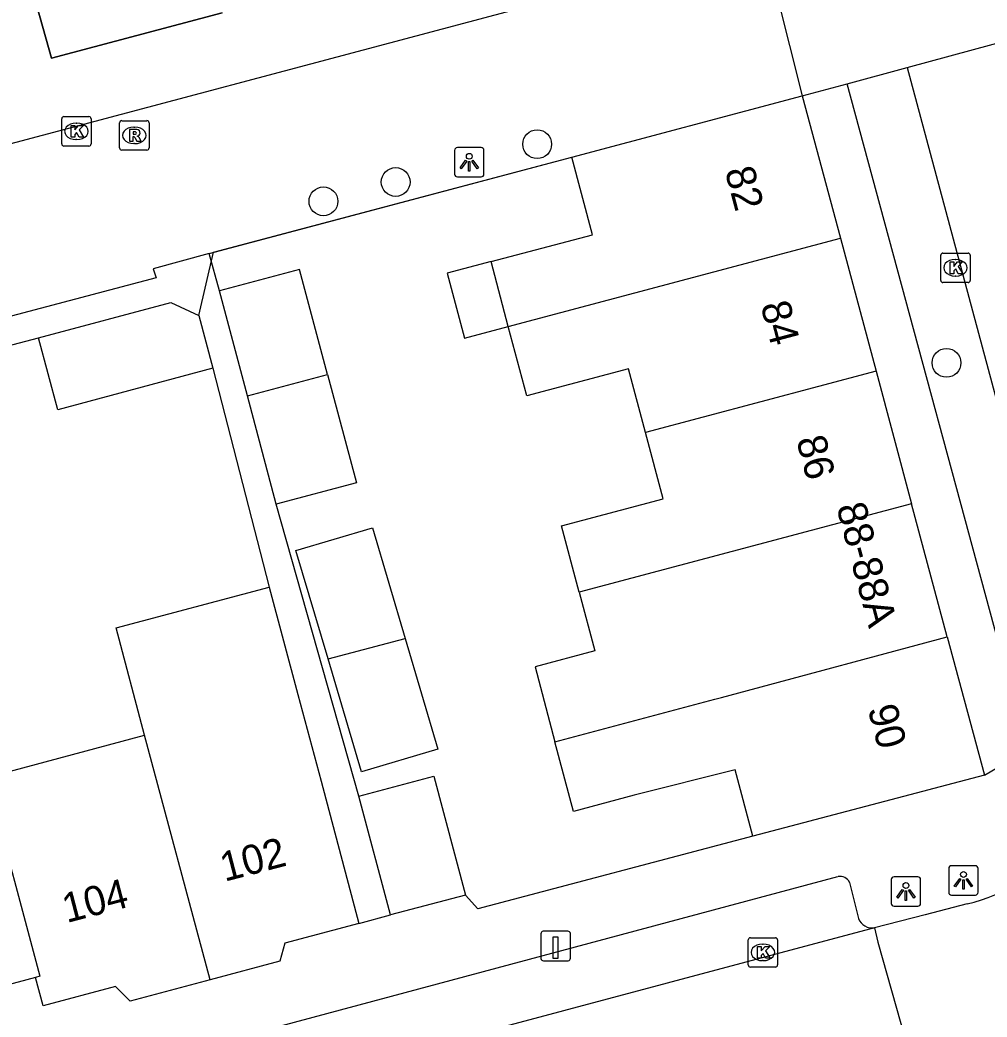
# Model space of a CAD drawing. Extents: x 162542 to 163144, y 380786 to 381511.
# Drawn here: x 162765.35 to 162798.21, y 381062.46 to 381096.34 of the extents above; entities that cross this region are included whole.
import ezdxf

# ---------------------------------------------------------------- set-up
doc = ezdxf.new("R2010")
doc.units = 0
for name, color, linetype in [('IMGEO_Boom', 7, 'Continuous'), ('IMGEO_Kolk', 7, 'Continuous'), ('IMGEO_Laadpaal', 7, 'Continuous'), ('IMGEO_Lichtpunt', 7, 'Continuous'), ('IMGEO_Muur', 7, 'Continuous'), ('IMGEO_Pand', 7, 'Continuous'), ('IMGEO_Pand_nummerreeks', 7, 'Continuous'), ('IMGEO_Rijbaan_lokaal_open', 7, 'Continuous'), ('IMGEO_Rioolput', 7, 'Continuous'), ('IMGEO_Voetpad_open', 7, 'Continuous')]:
    doc.layers.add(name, color=color, linetype=linetype)

msp = doc.modelspace()

# ---------------------------------------------------------------- linework, layer by layer
at = {"layer": 'IMGEO_Boom'}
for centre in [(162782.921, 381092.117), (162778.113, 381090.832), (162775.658, 381090.177), (162796.83, 381084.688)]:
    msp.add_circle(centre, 0.489, dxfattribs=at)
at = {"layer": 'IMGEO_Kolk'}
for p, q in [((162766.84, 381093.054), (162767.692, 381093.054)), ((162766.765, 381092.128), (162766.765, 381092.98)), ((162767.253, 381092.834), (162767.278, 381092.834)), ((162767.766, 381092.98), (162767.766, 381092.128)), ((162767.692, 381092.054), (162766.84, 381092.054)), ((162767.276, 381092.274), (162767.251, 381092.274)), ((162796.635, 381087.492), (162796.635, 381088.344)), ((162796.71, 381088.418), (162797.562, 381088.418)), ((162797.636, 381088.344), (162797.636, 381087.492)), ((162797.123, 381088.198), (162797.148, 381088.198)), ((162797.146, 381087.638), (162797.121, 381087.638)), ((162797.562, 381087.418), (162796.71, 381087.418)), ((162790.091, 381064.229), (162790.091, 381065.081)), ((162790.166, 381065.155), (162791.018, 381065.155)), ((162790.579, 381064.935), (162790.604, 381064.935)), ((162791.092, 381065.081), (162791.092, 381064.229)), ((162790.602, 381064.375), (162790.577, 381064.375)), ((162791.018, 381064.155), (162790.166, 381064.155))]:
    msp.add_line(p, q, dxfattribs=at)
for points in [[(162766.84, 381093.054), (162767.692, 381093.054)], [(162766.765, 381092.128), (162766.765, 381092.98)], [(162767.086, 381092.754), (162767.209, 381092.754), (162767.209, 381092.603), (162767.339, 381092.754), (162767.503, 381092.754), (162767.357, 381092.603), (162767.51, 381092.354), (162767.358, 381092.354), (162767.273, 381092.518), (162767.209, 381092.451), (162767.209, 381092.354), (162767.086, 381092.354), (162767.086, 381092.754)], [(162767.766, 381092.98), (162767.766, 381092.128)], [(162767.692, 381092.054), (162766.84, 381092.054)], [(162796.635, 381087.492), (162796.635, 381088.344)], [(162796.71, 381088.418), (162797.562, 381088.418)], [(162797.636, 381088.344), (162797.636, 381087.492)], [(162796.956, 381088.118), (162797.079, 381088.118), (162797.079, 381087.967), (162797.209, 381088.118), (162797.373, 381088.118), (162797.227, 381087.967), (162797.38, 381087.718), (162797.228, 381087.718), (162797.143, 381087.882), (162797.079, 381087.815), (162797.079, 381087.718), (162796.956, 381087.718), (162796.956, 381088.118)], [(162797.562, 381087.418), (162796.71, 381087.418)], [(162790.091, 381064.229), (162790.091, 381065.081)], [(162790.166, 381065.155), (162791.018, 381065.155)], [(162791.092, 381065.081), (162791.092, 381064.229)], [(162790.412, 381064.855), (162790.535, 381064.855), (162790.535, 381064.704), (162790.665, 381064.855), (162790.829, 381064.855), (162790.683, 381064.704), (162790.836, 381064.455), (162790.684, 381064.455), (162790.599, 381064.619), (162790.535, 381064.552), (162790.535, 381064.455), (162790.412, 381064.455), (162790.412, 381064.855)], [(162791.018, 381064.155), (162790.166, 381064.155)]]:
    msp.add_lwpolyline(points, dxfattribs=at)
for centre, start, end in [((162766.842, 381092.978), 91.552, 178.448), ((162766.842, 381092.978), 91.552, 178.448), ((162767.69, 381092.978), 1.552, 88.448), ((162767.69, 381092.978), 1.552, 88.448), ((162766.842, 381092.13), 181.552, 268.448), ((162766.842, 381092.13), 181.552, 268.448), ((162767.69, 381092.13), 271.552, 358.448), ((162767.69, 381092.13), 271.552, 358.448), ((162796.712, 381088.342), 91.552, 178.448), ((162796.712, 381088.342), 91.552, 178.448), ((162797.56, 381088.342), 1.552, 88.448), ((162797.56, 381088.342), 1.552, 88.448), ((162796.712, 381087.494), 181.552, 268.448), ((162796.712, 381087.494), 181.552, 268.448), ((162797.56, 381087.494), 271.552, 358.448), ((162797.56, 381087.494), 271.552, 358.448), ((162790.168, 381065.079), 91.552, 178.448), ((162790.168, 381065.079), 91.552, 178.448), ((162791.016, 381065.079), 1.552, 88.448), ((162791.016, 381065.079), 1.552, 88.448), ((162790.168, 381064.231), 181.552, 268.448), ((162790.168, 381064.231), 181.552, 268.448), ((162791.016, 381064.231), 271.552, 358.448), ((162791.016, 381064.231), 271.552, 358.448)]:
    msp.add_arc(centre, 0.0765, start, end, dxfattribs=at)
for centre, major_axis, ratio, start_param, end_param in [((162767.252, 381092.554), (-0.387, 0.002), 0.722429, 4.712389, 7.853982), ((162767.277, 381092.554), (-0.39, 0.002), 0.717154, 1.570796, 4.712389), ((162797.122, 381087.918), (-0.387, 0.002), 0.722429, 4.712389, 7.853982), ((162797.147, 381087.918), (-0.39, 0.002), 0.717154, 1.570796, 4.712389), ((162790.578, 381064.655), (-0.387, 0.002), 0.722429, 4.712389, 7.853982), ((162790.603, 381064.655), (-0.39, 0.002), 0.717154, 1.570796, 4.712389)]:
    msp.add_ellipse(centre, major_axis=major_axis, ratio=ratio, start_param=start_param, end_param=end_param, dxfattribs=at)
at = {"layer": 'IMGEO_Laadpaal'}
for p, q in [((162783.05, 381065.288), (162783.05, 381064.447)), ((162783.05, 381065.288), (162783.05, 381064.447)), ((162783.966, 381065.372), (162783.125, 381065.372)), ((162783.966, 381065.372), (162783.125, 381065.372)), ((162784.05, 381064.456), (162784.05, 381065.297)), ((162784.05, 381064.456), (162784.05, 381065.297)), ((162783.134, 381064.372), (162783.975, 381064.372)), ((162783.134, 381064.372), (162783.975, 381064.372))]:
    msp.add_line(p, q, dxfattribs=at)
msp.add_lwpolyline([(162783.465, 381065.185), (162783.625, 381065.185), (162783.625, 381064.452), (162783.465, 381064.452), (162783.465, 381065.185)], dxfattribs=at)
for centre, start, end in [((162783.128, 381065.294), 92.4484, 184.2845), ((162783.128, 381065.294), 92.4484, 184.2845), ((162783.972, 381065.294), 2.4484, 94.2845), ((162783.972, 381065.294), 2.4484, 94.2845), ((162783.128, 381064.45), 182.4484, 274.2845), ((162783.128, 381064.45), 182.4484, 274.2845), ((162783.972, 381064.45), 272.4484, 4.2845), ((162783.972, 381064.45), 272.4484, 4.2845)]:
    msp.add_arc(centre, 0.0779, start, end, dxfattribs=at)
at = {"layer": 'IMGEO_Lichtpunt'}
for p, q in [((162781.017, 381092.004), (162780.209, 381092.004)), ((162781.017, 381092.004), (162780.209, 381092.004)), ((162780.115, 381091.909), (162780.115, 381091.102)), ((162780.115, 381091.909), (162780.115, 381091.102)), ((162781.111, 381091.102), (162781.111, 381091.909)), ((162781.111, 381091.102), (162781.111, 381091.909)), ((162780.209, 381091.008), (162781.017, 381091.008)), ((162780.209, 381091.008), (162781.017, 381091.008)), ((162797.81, 381067.601), (162797.002, 381067.601)), ((162797.81, 381067.601), (162797.002, 381067.601)), ((162796.908, 381067.506), (162796.908, 381066.699)), ((162796.908, 381067.506), (162796.908, 381066.699)), ((162797.904, 381066.699), (162797.904, 381067.506)), ((162797.904, 381066.699), (162797.904, 381067.506)), ((162794.953, 381067.129), (162794.953, 381066.322)), ((162794.953, 381067.129), (162794.953, 381066.322)), ((162795.855, 381067.224), (162795.047, 381067.224)), ((162795.855, 381067.224), (162795.047, 381067.224)), ((162795.949, 381066.322), (162795.949, 381067.129)), ((162795.949, 381066.322), (162795.949, 381067.129)), ((162797.002, 381066.605), (162797.81, 381066.605)), ((162797.002, 381066.605), (162797.81, 381066.605)), ((162795.047, 381066.228), (162795.855, 381066.228)), ((162795.047, 381066.228), (162795.855, 381066.228))]:
    msp.add_line(p, q, dxfattribs=at)
for points in [[(162780.489, 381091.573), (162780.528, 381091.545), (162780.34, 381091.283), (162780.302, 381091.31), (162780.489, 381091.573)], [(162780.591, 381091.525), (162780.638, 381091.525), (162780.638, 381091.203), (162780.591, 381091.203), (162780.591, 381091.525)], [(162780.701, 381091.545), (162780.739, 381091.572), (162780.926, 381091.31), (162780.887, 381091.282), (162780.701, 381091.545)], [(162797.282, 381067.17), (162797.321, 381067.142), (162797.133, 381066.88), (162797.095, 381066.907), (162797.282, 381067.17)], [(162797.384, 381067.122), (162797.431, 381067.122), (162797.431, 381066.8), (162797.384, 381066.8), (162797.384, 381067.122)], [(162797.494, 381067.142), (162797.532, 381067.169), (162797.719, 381066.907), (162797.68, 381066.879), (162797.494, 381067.142)], [(162795.327, 381066.793), (162795.366, 381066.765), (162795.178, 381066.503), (162795.14, 381066.53), (162795.327, 381066.793)], [(162795.429, 381066.745), (162795.476, 381066.745), (162795.476, 381066.423), (162795.429, 381066.423), (162795.429, 381066.745)], [(162795.539, 381066.765), (162795.577, 381066.792), (162795.764, 381066.53), (162795.725, 381066.502), (162795.539, 381066.765)]]:
    msp.add_lwpolyline(points, dxfattribs=at)
for centre in [(162780.614, 381091.707), (162797.407, 381067.304), (162795.452, 381066.927)]:
    msp.add_circle(centre, 0.0994, dxfattribs=at)
for centre, start, end in [((162780.209, 381091.909), 90, 180), ((162780.209, 381091.909), 90, 180), ((162781.017, 381091.909), 0, 90), ((162781.017, 381091.909), 0, 90), ((162780.209, 381091.102), 180, 270), ((162780.209, 381091.102), 180, 270), ((162781.017, 381091.102), 270, 0), ((162781.017, 381091.102), 270, 360), ((162797.002, 381067.506), 90, 180), ((162797.002, 381067.506), 90, 180), ((162797.81, 381067.506), 0, 90), ((162797.81, 381067.506), 0, 90), ((162795.047, 381067.129), 90, 180), ((162795.047, 381067.129), 90, 180), ((162795.855, 381067.129), 0, 90), ((162795.855, 381067.129), 0, 90), ((162797.002, 381066.699), 180, 270), ((162797.002, 381066.699), 180, 270), ((162797.81, 381066.699), 270, 0), ((162797.81, 381066.699), 270, 360), ((162795.047, 381066.322), 180, 270), ((162795.047, 381066.322), 180, 270), ((162795.855, 381066.322), 270, 0), ((162795.855, 381066.322), 270, 360)]:
    msp.add_arc(centre, 0.0946, start, end, dxfattribs=at)
at = {"layer": 'IMGEO_Muur'}
for points in [[(162772.214, 381096.585), (162766.422, 381095.044), (162765.622, 381097.877), (162701.846, 381080.936)], [(162771.921, 381088.449), (162784.095, 381091.679)], [(162771.43, 381086.295), (162771.921, 381088.449)], [(162790.25, 381068.607), (162780.903, 381066.133), (162780.482, 381066.606)]]:
    msp.add_lwpolyline(points, dxfattribs=at)
at = {"layer": 'IMGEO_Pand'}
for points in [[(162784.095, 381091.679), (162791.929, 381093.758)], [(162791.929, 381093.758), (162793.225, 381088.924)], [(162781.354, 381088.128), (162784.796, 381089.042), (162784.095, 381091.679)], [(162781.939, 381085.926), (162793.225, 381088.924)], [(162793.225, 381088.924), (162794.436, 381084.409)], [(162781.354, 381088.128), (162779.864, 381087.732), (162780.449, 381085.53), (162781.939, 381085.926)], [(162781.939, 381085.926), (162781.354, 381088.128)], [(162775.799, 381084.295), (162774.85, 381087.863), (162772.128, 381087.14)], [(162773.076, 381083.572), (162772.128, 381087.14)], [(162765.973, 381085.543), (162770.479, 381086.739), (162771.43, 381086.295), (162771.904, 381084.512)], [(162786.599, 381082.327), (162786.026, 381084.483), (162782.566, 381083.564), (162781.939, 381085.926)], [(162771.904, 381084.512), (162766.629, 381083.09), (162765.973, 381085.543)], [(162773.076, 381083.572), (162775.799, 381084.295)], [(162775.799, 381084.295), (162776.779, 381080.611), (162774.056, 381079.887)], [(162794.436, 381084.409), (162786.599, 381082.327)], [(162794.436, 381084.409), (162795.646, 381079.894)], [(162774.056, 381079.887), (162773.076, 381083.572)], [(162784.35, 381076.893), (162783.75, 381079.151), (162787.199, 381080.067), (162786.599, 381082.327)], [(162795.646, 381079.894), (162784.35, 381076.893)], [(162796.857, 381075.377), (162795.646, 381079.894)], [(162775.814, 381074.626), (162774.723, 381078.31), (162777.322, 381079.08), (162778.435, 381075.322)], [(162769.584, 381072.032), (162768.611, 381075.681), (162773.82, 381077.07)], [(162773.82, 381077.07), (162774.793, 381073.421), (162775.579, 381070.473), (162776.867, 381065.641)], [(162784.35, 381076.893), (162784.879, 381074.9), (162782.85, 381074.362), (162783.526, 381071.816)], [(162783.526, 381071.816), (162788.962, 381073.26), (162789.181, 381073.318), (162789.775, 381073.478), (162796.857, 381075.377)], [(162796.857, 381075.377), (162798.117, 381070.679)], [(162778.435, 381075.322), (162779.547, 381071.566), (162776.947, 381070.796), (162775.814, 381074.626)], [(162775.814, 381074.626), (162778.435, 381075.322)], [(162764.213, 381070.599), (162769.584, 381072.032)], [(162771.805, 381063.723), (162769.584, 381072.032)], [(162790.25, 381068.607), (162789.654, 381070.857), (162786.215, 381069.993), (162784.155, 381069.446), (162783.526, 381071.816)], [(162776.859, 381069.965), (162779.405, 381070.644), (162780.482, 381066.606)], [(162798.117, 381070.679), (162790.25, 381068.607)], [(162764.213, 381070.599), (162766.025, 381063.843), (162765.878, 381063.804)], [(162777.935, 381065.927), (162776.859, 381069.965)], [(162780.482, 381066.606), (162777.935, 381065.927)], [(162776.867, 381065.641), (162774.346, 381064.969), (162774.182, 381064.357), (162771.805, 381063.723)], [(162765.878, 381063.804), (162763.754, 381063.237), (162763.577, 381062.582), (162761.132, 381061.93)], [(162771.805, 381063.723), (162769.091, 381063), (162768.598, 381063.494), (162766.136, 381062.838), (162765.878, 381063.804)]]:
    msp.add_lwpolyline(points, dxfattribs=at)
at = {"layer": 'IMGEO_Rijbaan_lokaal_open'}
for points in [[(162790.628, 381098.953), (162787.911, 381098.229), (162654.159, 381062.654)], [(162790.628, 381098.953), (162791.929, 381093.758)], [(162795.495, 381094.724), (162799.877, 381095.912)], [(162793.451, 381094.17), (162795.495, 381094.724)], [(162795.495, 381094.724), (162801.57, 381072.075)], [(162791.929, 381093.758), (162793.451, 381094.17)], [(162771.776, 381088.409), (162784.095, 381091.679)], [(162771.776, 381088.409), (162769.876, 381087.879), (162769.976, 381087.575), (162703.311, 381069.95)], [(162797.531, 381066.303), (162796.104, 381065.935), (162794.388, 381065.492)], [(162794.388, 381065.492), (162755.459, 381055.104), (162748.957, 381053.378)], [(162794.388, 381065.492), (162794.501, 381065.002), (162795.429, 381061.72)]]:
    msp.add_lwpolyline(points, dxfattribs=at)
msp.add_arc((162796.373, 381071.413), 5.239, 282.7716, 7.263, dxfattribs=at)
at = {"layer": 'IMGEO_Rioolput'}
for p, q in [((162768.732, 381091.991), (162768.732, 381092.843)), ((162768.807, 381092.917), (162769.659, 381092.917)), ((162769.22, 381092.697), (162769.245, 381092.697)), ((162769.733, 381092.843), (162769.733, 381091.991)), ((162769.243, 381092.137), (162769.218, 381092.137)), ((162769.659, 381091.917), (162768.807, 381091.917))]:
    msp.add_line(p, q, dxfattribs=at)
for points in [[(162768.732, 381091.991), (162768.732, 381092.843)], [(162768.807, 381092.917), (162769.659, 381092.917)], [(162769.733, 381092.843), (162769.733, 381091.991)], [(162769.321, 381092.615), (162769.069, 381092.617), (162769.069, 381092.217)], [(162769.069, 381092.217), (162769.193, 381092.217), (162769.193, 381092.379), (162769.204, 381092.379)], [(162769.247, 381092.536), (162769.193, 381092.536), (162769.193, 381092.455)], [(162769.193, 381092.455), (162769.245, 381092.455)], [(162769.251, 381092.35), (162769.322, 381092.217), (162769.462, 381092.217), (162769.397, 381092.343)], [(162769.659, 381091.917), (162768.807, 381091.917)]]:
    msp.add_lwpolyline(points, dxfattribs=at)
for centre, radius, start, end in [((162768.809, 381092.841), 0.0765, 91.552, 178.448), ((162768.809, 381092.841), 0.0765, 91.552, 178.448), ((162769.657, 381092.841), 0.0765, 1.552, 88.448), ((162769.657, 381092.841), 0.0765, 1.552, 88.448), ((162769.203, 381092.326), 0.0533, 26.0293, 88.6989), ((162769.229, 381092.644), 0.19, 274.7715, 282.9687), ((162769.253, 381092.44), 0.0964, 77.0061, 93.1865), ((162769.267, 381092.497), 0.0378, 276.6634, 79.6772), ((162769.32, 381092.505), 0.109, 350.3612, 89.416), ((162769.318, 381092.505), 0.112, 277.5842, 350.9817), ((162769.302, 381092.29), 0.108, 29.5134, 73.7905), ((162768.809, 381091.993), 0.0765, 181.552, 268.448), ((162768.809, 381091.993), 0.0765, 181.552, 268.448), ((162769.657, 381091.993), 0.0765, 271.552, 358.448), ((162769.657, 381091.993), 0.0765, 271.552, 358.448)]:
    msp.add_arc(centre, radius, start, end, dxfattribs=at)
for centre, major_axis, ratio, start_param, end_param in [((162769.219, 381092.417), (-0.387, 0.002), 0.722429, 4.712389, 7.853982), ((162769.244, 381092.417), (-0.39, 0.002), 0.717154, 1.570796, 4.712389)]:
    msp.add_ellipse(centre, major_axis=major_axis, ratio=ratio, start_param=start_param, end_param=end_param, dxfattribs=at)
at = {"layer": 'IMGEO_Voetpad_open'}
for points in [[(162765.622, 381097.877), (162766.422, 381095.044), (162772.214, 381096.585)], [(162799.581, 381071.542), (162793.451, 381094.17)], [(162772.128, 381087.14), (162771.776, 381088.409)], [(162764.247, 381085.085), (162765.973, 381085.543)], [(162771.904, 381084.512), (162773.82, 381077.07)], [(162776.859, 381069.965), (162774.056, 381079.887)], [(162798.117, 381070.679), (162799.581, 381071.542)], [(162790.25, 381068.607), (162780.903, 381066.133), (162780.482, 381066.606)], [(162766.863, 381060.195), (162793.143, 381067.232)], [(162793.536, 381067.033), (162793.835, 381065.803)], [(162776.867, 381065.641), (162777.935, 381065.927)]]:
    msp.add_lwpolyline(points, dxfattribs=at)
for centre, radius, start, end in [((162793.218, 381066.892), 0.348, 23.9193, 102.3689), ((162794.314, 381066.008), 0.521, 203.1447, 278.1496)]:
    msp.add_arc(centre, radius, start, end, dxfattribs=at)

# ---------------------------------------------------------------- texts
at = {"layer": 'IMGEO_Pand_nummerreeks'}
for s, rotation, p in [('82', 284.8693, (162789.291, 381091.222)), ('84', 284.8693, (162790.505, 381086.65)), ('86', 284.8693, (162791.718, 381082.08)), ('88-88A', 285.0056, (162793.082, 381079.8)), ('90', 284.868, (162794.146, 381072.939)), ('102', 14.6389, (162772.3, 381067.053)), ('104', 14.6391, (162766.936, 381065.651))]:
    msp.add_text(s, height=1, rotation=rotation, dxfattribs=at).set_placement(p)

doc.saveas('drawing.dxf')
